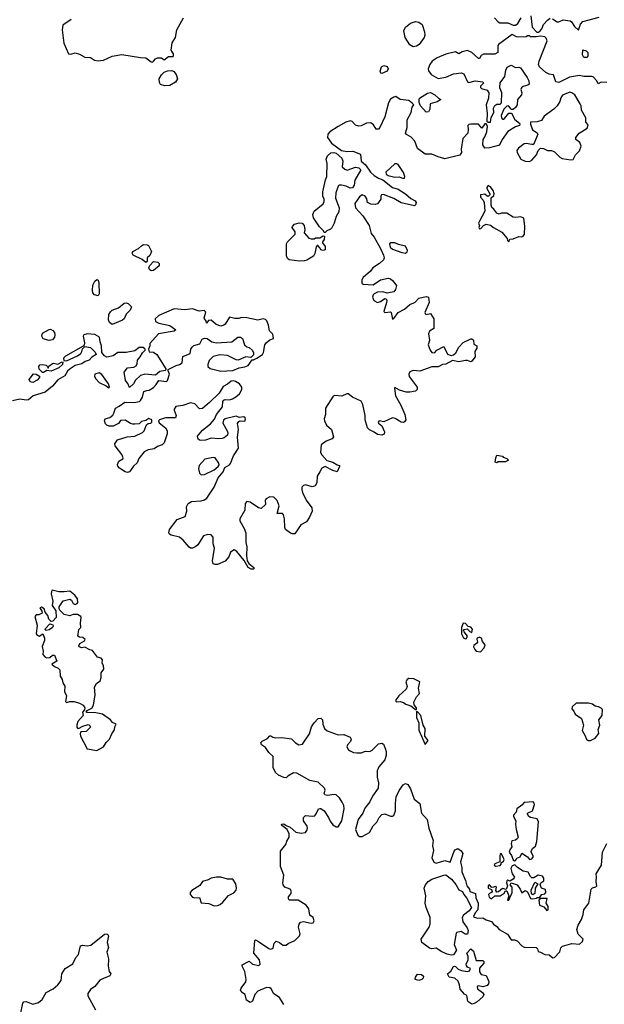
# Model space of a CAD drawing. Extents: x 2106670 to 2323771, y 35271 to 224896.
# Tile 287 of 419: x 2311425 to 2316802, y 108065 to 117128. Entities that reach past the tile are written whole.
import ezdxf

# ---------------------------------------------------------------- set-up
doc = ezdxf.new("R2010")
doc.units = 0

msp = doc.modelspace()

# ---------------------------------------------------------------- linework, layer by layer
at = {"layer": '0CON20XD'}
for points in [[(2311898.8, 117131.2), (2311821.4, 117078.6), (2311814.4, 117035), (2311831.7, 116911.7), (2311875, 116812.5), (2311895, 116810), (2311935, 116823.3), (2311975, 116810), (2312022.7, 116782.7), (2312075, 116778.8), (2312114.2, 116754.2), (2312145, 116748), (2312195.7, 116754.3), (2312275, 116791.2), (2312365, 116807.1), (2312535, 116778.9), (2312585, 116778.2), (2312635, 116741.4), (2312645, 116738.6), (2312654, 116745), (2312672.6, 116767.4), (2312693, 116777), (2312727.9, 116777.9), (2312755, 116760), (2312795, 116790), (2312835, 116790), (2312840, 116795), (2312840, 116815), (2312817, 116847), (2312825.8, 116914.2), (2312858.8, 116965), (2312869.2, 117035), (2312931.9, 117145)], [(2315045, 116879.4), (2315015, 116897.5), (2314969.4, 116965), (2314959.2, 117025), (2314975, 117060.6), (2315021.2, 117095), (2315065, 117112.5), (2315096, 117106), (2315125.5, 117085), (2315147.5, 117015), (2315150.8, 116985), (2315144, 116965), (2315100.6, 116899.4), (2315075, 116883.5), (2315045, 116879.4)], [(2315791.2, 117145), (2315825, 117108.8), (2315840.3, 117100.3), (2315915, 117098.1), (2315965, 117076.7), (2315985, 117078.8), (2316008.3, 117091.7), (2316037.5, 117145)], [(2316126.2, 117165), (2316138.3, 117058.3), (2316183, 117013), (2316197, 117013), (2316213.3, 117026.7), (2316227, 117043), (2316243.3, 117085), (2316280.6, 117125), (2316305, 117140.8)], [(2316326.5, 117136.5), (2316367.8, 117107.8), (2316385, 117108.1), (2316425, 117126.7), (2316487.7, 117117.7), (2316499.3, 117109.3), (2316527.5, 117065), (2316565, 117032.5), (2316582.1, 117087.9), (2316605, 117110), (2316755, 117150)], [(2316825, 116550), (2316775, 116553.8), (2316745, 116537.5), (2316734.2, 116564.2), (2316700.7, 116600.7), (2316685, 116606.7), (2316615, 116603.8), (2316575, 116615.8), (2316481.2, 116598.8), (2316385, 116548.6), (2316356.7, 116555), (2316335, 116620), (2316295, 116627.5), (2316265, 116641.2), (2316206.7, 116695), (2316196.7, 116715), (2316203.3, 116745), (2316277.5, 116935), (2316268.3, 116958.3), (2316255, 116970), (2316215, 116977.5), (2316175, 116970), (2316125, 116970), (2316115, 116980), (2316095, 116980), (2316085, 116970), (2316015, 116967.5), (2315995, 116970), (2315955, 116992.5), (2315830.7, 116899.3), (2315823.8, 116885), (2315822.5, 116825), (2315795, 116810), (2315690.7, 116809.3), (2315670.7, 116799.3), (2315655, 116772), (2315645, 116770.8), (2315585, 116827.1), (2315545, 116844.2), (2315495, 116833.8), (2315465, 116812.5), (2315435, 116831.2), (2315345, 116811.8), (2315265, 116775.6), (2315219.4, 116745), (2315196.7, 116715), (2315181.2, 116675), (2315185, 116657.5), (2315210, 116625), (2315275, 116586), (2315345, 116599.2), (2315415, 116630.5), (2315485, 116640.5), (2315510.5, 116630.5), (2315545, 116556.7), (2315555, 116548.8), (2315614.5, 116565.5), (2315686.1, 116556.1), (2315692.5, 116545), (2315665, 116517.5), (2315663.9, 116503.9), (2315674.1, 116494.1), (2315725, 116480), (2315738.8, 116455), (2315737.5, 116405), (2315714.4, 116345.6), (2315724.6, 116265), (2315721.2, 116195), (2315735, 116186.2), (2315755.5, 116184.5), (2315762.9, 116227.1), (2315785.7, 116274.3), (2315784.4, 116315), (2315795, 116338.8), (2315815, 116349.2), (2315845, 116350), (2315855.7, 116364.3), (2315859.2, 116455), (2315841.7, 116501.7), (2315843.6, 116546.4), (2315888, 116605), (2315896.2, 116665), (2315908.3, 116691.7), (2315945, 116708.8), (2315985, 116688.8), (2316015, 116691.2), (2316032.5, 116685), (2316092.5, 116595), (2316107.5, 116565), (2316110, 116535), (2316100, 116525), (2316055, 116513.3), (2316039.3, 116500.7), (2316033.3, 116485), (2316043.6, 116453.6), (2316041.2, 116435), (2316003.3, 116395), (2316000, 116345), (2315985, 116320), (2315965, 116300), (2315945, 116300), (2315940, 116315), (2315920, 116335), (2315905, 116332.5), (2315878.8, 116305), (2315853.8, 116245), (2315856.7, 116225), (2315865, 116213.3), (2315875, 116212.5), (2315885, 116217.5), (2315925, 116267.5), (2315948.3, 116268.3), (2315979.6, 116209.5), (2316022.5, 116175), (2316026.7, 116165), (2316022.5, 116155), (2315985, 116143.3), (2315915, 116100), (2315863.3, 116026.7), (2315837.5, 115972.5), (2315745, 115948.8)], [(2316645, 116780), (2316615, 116780), (2316610, 116785), (2316602.5, 116805), (2316605, 116850), (2316635, 116842.5), (2316650, 116825), (2316652.5, 116795), (2316645, 116780)], [(2312758.5, 116518.5), (2312721.2, 116531.2), (2312709.4, 116549.4), (2312707.8, 116585), (2312728.7, 116621.3), (2312755, 116643.8), (2312785, 116656.2), (2312825, 116660), (2312841.7, 116651.7), (2312864.1, 116624.1), (2312876.7, 116585), (2312857.7, 116552.3), (2312805, 116521.9), (2312758.5, 116518.5)], [(2314755, 116633.8), (2314746.7, 116636.7), (2314742, 116655), (2314753.8, 116695), (2314775, 116706), (2314805, 116696.2), (2314814, 116675), (2314806.2, 116655), (2314755, 116633.8)], [(2315165, 116277.5), (2315112.5, 116335), (2315100, 116365), (2315099.3, 116390.7), (2315104, 116406), (2315175, 116453.3), (2315205, 116457.5), (2315245, 116437.5), (2315275.9, 116405.9), (2315297.5, 116395), (2315265, 116372.5), (2315200, 116355), (2315196.1, 116303.9), (2315185, 116280), (2315165, 116277.5)], [(2316115, 115824), (2316135, 115836.2), (2316180, 115885), (2316193.3, 115925), (2316215, 115946.2), (2316244, 115944), (2316280, 115925), (2316317, 115923), (2316345, 115913.3), (2316393.6, 115863.6), (2316415, 115851.4), (2316495, 115837.5), (2316515, 115842.5), (2316537, 115883), (2316575, 115922.5), (2316590.8, 115965), (2316577.7, 115997.7), (2316540, 116025), (2316540, 116045), (2316572.5, 116085), (2316645, 116130), (2316655, 116160), (2316633.6, 116183.6), (2316631.2, 116225), (2316593.8, 116295), (2316591.2, 116335), (2316581.2, 116355), (2316530.8, 116435), (2316505, 116456), (2316485, 116460.8), (2316417.3, 116432.7), (2316401.2, 116408.8), (2316393.3, 116375), (2316367.5, 116335), (2316337.5, 116305), (2316250.7, 116239.3), (2316225, 116200), (2316185, 116187.5), (2316122.5, 116185), (2316122.5, 116165), (2316143, 116113), (2316185, 116086.7), (2316190, 116075), (2316158.6, 115991.4), (2316149.2, 115980.8), (2316135, 115978.6), (2316085, 115989.4), (2316064.5, 115985.5), (2316014.2, 115945), (2315998.8, 115925), (2316000, 115905), (2316036.2, 115845), (2316075.8, 115825.8), (2316115, 115824)], [(2315745, 115948.8), (2315705, 115946.2), (2315684.2, 115975), (2315686.9, 116025), (2315705, 116048.8), (2315723.1, 116095), (2315727.1, 116147.1), (2315715, 116170), (2315705, 116170), (2315675, 116130), (2315645, 116165.3), (2315575, 116167.7), (2315556.2, 116163.8), (2315546.9, 116155), (2315551.1, 116115), (2315545.7, 116085), (2315501.1, 116035), (2315485.5, 115935), (2315490, 115905), (2315475, 115880), (2315335, 115848.2), (2315274.3, 115865), (2315215, 115890), (2315155, 115891.8), (2315085, 115941.5), (2315060.3, 116010.3), (2315026.6, 116046.6), (2314982, 116072), (2314974.7, 116084.7), (2314989.2, 116135), (2314990.5, 116205), (2315024.5, 116275), (2315036.4, 116323.6), (2315050, 116345), (2315035, 116360), (2315005, 116383.3), (2314925, 116393.3), (2314885, 116421.2), (2314865, 116416), (2314835, 116396.9), (2314816.7, 116363.3), (2314784.6, 116235.4), (2314737.1, 116135), (2314725, 116122), (2314705, 116121.2), (2314680.3, 116160.3), (2314655, 116177.5), (2314615, 116176.9), (2314565, 116152.5), (2314545, 116149.5), (2314515, 116157.1), (2314482.3, 116192.3), (2314465, 116197.4), (2314425, 116184.3), (2314355, 116145.2), (2314278.7, 116095), (2314259.3, 116075), (2314256, 116045), (2314292.2, 115992.2), (2314384, 115924), (2314433.9, 115916.1), (2314488.3, 115918.3), (2314560, 115890), (2314567.1, 115825), (2314605, 115792.5), (2314652.5, 115725), (2314686.7, 115695), (2314725, 115668.1), (2314764, 115654), (2314853.2, 115583.2), (2314905, 115566.8), (2314973.8, 115525), (2315022.1, 115482.1), (2315062, 115462), (2315072.5, 115445), (2315065, 115422.5), (2315055, 115416), (2314935, 115441.2), (2314865, 115483.8), (2314771.4, 115518.6), (2314754.3, 115515.7), (2314746.7, 115505), (2314748.1, 115475), (2314715, 115432.9), (2314695, 115426.7), (2314655, 115429.2), (2314624.6, 115444.6), (2314618.5, 115478.5), (2314604.1, 115504.1), (2314575, 115516.7), (2314551.7, 115498.3), (2314508, 115435), (2314513.3, 115395), (2314582, 115322), (2314640, 115235), (2314658.8, 115158.8), (2314686, 115125), (2314742.5, 115022.5), (2314771.7, 114961.7), (2314776.5, 114935), (2314771.4, 114918.6), (2314735.6, 114885), (2314674.7, 114845.3), (2314651.5, 114815), (2314583.1, 114755), (2314572.3, 114735), (2314571.4, 114701.4), (2314585, 114694.1), (2314675, 114688.7), (2314745, 114732.3), (2314815, 114750), (2314835, 114744.4), (2314855, 114726.7), (2314890.6, 114680.6), (2314881.1, 114645), (2314866, 114624), (2314805, 114611.2), (2314765, 114622.5), (2314715, 114620), (2314686, 114605), (2314676, 114595), (2314670, 114575), (2314681.2, 114545), (2314715, 114525.8), (2314745, 114533.5), (2314785, 114562), (2314795, 114560), (2314801.4, 114545), (2314799.4, 114525), (2314773.3, 114443.3), (2314785, 114433.3), (2314835, 114440), (2314841.7, 114431.7), (2314855, 114372.5), (2314865, 114376.7), (2314905.5, 114434.5), (2314965, 114464.3), (2315015, 114507.3), (2315049.1, 114520.9), (2315063.1, 114526.9), (2315095, 114566.5), (2315165, 114580), (2315185.8, 114575), (2315190.4, 114525), (2315153, 114433), (2315155, 114422.5), (2315165, 114416), (2315205, 114424), (2315234.6, 114374.7), (2315235, 114285.6), (2315195, 114260.9), (2315184.7, 114235.3), (2315194.7, 114175), (2315181.1, 114135), (2315200, 114085), (2315215, 114064), (2315239.6, 114060.5), (2315263.3, 114085), (2315325, 114120), (2315360.7, 114050.7), (2315395, 114038.6), (2315415, 114042), (2315438.1, 114061.9), (2315464.2, 114115), (2315505, 114156.7), (2315575, 114190), (2315585, 114190), (2315598.3, 114178.3), (2315601.7, 114141.7), (2315630, 114125), (2315630, 114105), (2315612.5, 114075), (2315613.3, 114025), (2315585, 113983.8), (2315575, 113980), (2315545, 113992.5), (2315525, 113992.5), (2315465, 113979.2), (2315405, 113992), (2315345, 113958.1), (2315315, 113953.8), (2315275, 113932), (2315215, 113931.5), (2315105.8, 113894.2), (2315045, 113899.4), (2315013.1, 113886.9), (2315003.5, 113866.5), (2315006.1, 113845), (2315080, 113745), (2315080, 113725), (2315065, 113708.5), (2315015, 113698.5), (2314978.7, 113698.7), (2314917.1, 113717.1), (2314875, 113742.5), (2314872, 113738), (2314881.4, 113665), (2314930.3, 113580.3), (2314967.1, 113495), (2314975.5, 113445), (2314965, 113426.2), (2314955, 113421.2), (2314935, 113424.2), (2314877.7, 113457.7), (2314855, 113462), (2314775, 113427.1), (2314730, 113435), (2314721.4, 113425), (2314724.5, 113415), (2314755, 113388.6), (2314781.1, 113335), (2314776.8, 113313.2), (2314755, 113302.9), (2314715, 113308.8), (2314685, 113332.7), (2314641.7, 113351.7), (2314622.8, 113372.8), (2314603.5, 113446.5), (2314601.8, 113485), (2314579.7, 113585), (2314565, 113618.1), (2314486.2, 113655), (2314445, 113685.8), (2314434.2, 113685.8), (2314387.8, 113662.2), (2314325, 113669.2), (2314307.3, 113662.7), (2314236.3, 113553.7), (2314237.1, 113495), (2314227, 113455), (2314229.2, 113435), (2314246.9, 113396.9), (2314293.9, 113355), (2314310.9, 113289.1), (2314300, 113270), (2314245, 113249.4), (2314196.5, 113213.5), (2314193.1, 113145), (2314203.1, 113123.1), (2314251.2, 113071.2), (2314305, 113055.6), (2314345, 113031.1), (2314365.5, 113025.5), (2314366.9, 113015), (2314345, 112966.7), (2314305, 112977.5), (2314235, 113016.7), (2314205, 113000), (2314184.2, 112965.8), (2314162.6, 112927.4), (2314157.7, 112865), (2314142.9, 112837.1), (2314115, 112829.1), (2314055, 112846.9), (2314035, 112841.4), (2314020.6, 112825), (2314018.8, 112805), (2314027.3, 112775), (2314061.2, 112705), (2314111.1, 112635), (2314115.6, 112605), (2314091.4, 112548.6), (2314062.5, 112507.5), (2314012, 112478), (2313955, 112397.1), (2313935, 112394.3), (2313915, 112401.4), (2313869.4, 112435), (2313862.7, 112455), (2313860.5, 112535), (2313851.1, 112571.1), (2313842.7, 112582.7), (2313794, 112584), (2313812.7, 112655), (2313793.5, 112703.5), (2313762.7, 112732.7), (2313725, 112735.4), (2313691.8, 112718.2), (2313681.9, 112705), (2313684.5, 112665), (2313645, 112628.5), (2313620.6, 112635), (2313545, 112686.7), (2313515, 112691.9), (2313498.1, 112675), (2313494.6, 112615), (2313450, 112535), (2313448.9, 112515), (2313490.4, 112445), (2313505.5, 112404.5), (2313505.7, 112315.7), (2313514.5, 112275), (2313512.5, 112195), (2313517.7, 112147.7), (2313532.7, 112122.7), (2313577.5, 112085), (2313580, 112075), (2313575, 112070), (2313555, 112070), (2313526.7, 112085), (2313490.8, 112150.8), (2313422.1, 112232.1), (2313397.5, 112247.5), (2313363.8, 112226.2), (2313349.1, 112185), (2313315, 112144.7), (2313245, 112112.2), (2313222.4, 112112.4), (2313205, 112120.8), (2313196.8, 112146.8), (2313215.4, 112265), (2313205.9, 112304.1), (2313204.5, 112364.5), (2313185, 112385.7), (2313155, 112390), (2313115, 112378.6), (2313062.9, 112295), (2313045, 112278.6), (2313014.2, 112264.2), (2312995, 112264.2), (2312982.1, 112272.1), (2312928.9, 112338.9), (2312895.5, 112365.5), (2312817.5, 112385), (2312804.2, 112394.2), (2312796.4, 112406.4), (2312802.5, 112435), (2312873, 112527), (2312946.7, 112555), (2312960.8, 112605), (2312959.2, 112645), (2312975, 112675.8), (2313005, 112692.9), (2313095, 112698.1), (2313125, 112708.1), (2313146, 112724), (2313214.2, 112825), (2313249.6, 112910.5), (2313297.5, 112965), (2313312.5, 113005), (2313355, 113030), (2313365, 113042.5), (2313391.2, 113115), (2313436.7, 113185), (2313428.8, 113285), (2313437.5, 113355), (2313428.8, 113411.2), (2313440.4, 113429.5), (2313453, 113437), (2313495, 113432.5), (2313502.5, 113455), (2313500, 113465), (2313485, 113472.5), (2313445, 113467.5), (2313415, 113477.5), (2313313.3, 113455), (2313299.3, 113440.7), (2313293.8, 113415), (2313333.3, 113345), (2313340, 113325), (2313336.7, 113305), (2313305, 113278.8), (2313287.6, 113272.4), (2313255, 113268.9), (2313185, 113276.2), (2313135, 113259.2), (2313085, 113253.8), (2313065, 113267.5), (2313060.8, 113295), (2313105, 113350), (2313181.1, 113408.9), (2313217.8, 113452.2), (2313234.5, 113495), (2313291.4, 113565), (2313294.3, 113615), (2313301.2, 113625), (2313315, 113631.4), (2313355, 113630), (2313381.5, 113638.5), (2313414, 113656), (2313445.4, 113684.6), (2313467.5, 113725), (2313467.1, 113745), (2313445.9, 113775.9), (2313408.9, 113798.9), (2313395, 113804.3), (2313369.7, 113800.3), (2313337.2, 113772.8), (2313297.6, 113752.4), (2313258.7, 113691.3), (2313171.1, 113605), (2313105, 113550.6), (2313077.5, 113547.5), (2313035, 113593.1), (2312995, 113601.5), (2312925, 113576.9), (2312862.4, 113567.6), (2312845.7, 113544.3), (2312844.3, 113534.3), (2312862.5, 113485), (2312856.5, 113463.5), (2312765, 113462.5), (2312710, 113445), (2312700, 113435), (2312707, 113417), (2312765, 113370), (2312780, 113345), (2312781.4, 113315), (2312755, 113233.8), (2312736.2, 113215), (2312690.9, 113199.1), (2312663, 113177), (2312605, 113168.8), (2312569.4, 113150.6), (2312520.3, 113089.7), (2312505, 113050), (2312470.4, 113019.5), (2312435, 112967.5), (2312425, 112962.5), (2312415, 112960), (2312395, 112967.5), (2312341.2, 113001.2), (2312328.3, 113018.3), (2312324.2, 113035), (2312338, 113065), (2312373.3, 113086.7), (2312376.7, 113095), (2312365, 113126.7), (2312303.3, 113205), (2312300, 113225), (2312325, 113260), (2312411.7, 113288.3), (2312485, 113293.8), (2312555, 113327.5), (2312570, 113345), (2312591.7, 113398.3), (2312605, 113410), (2312630, 113415), (2312640, 113425), (2312640, 113445), (2312613.6, 113456.4), (2312585, 113440), (2312545, 113430), (2312522.5, 113407.5), (2312484, 113406), (2312465, 113403.8), (2312445, 113410), (2312395, 113443.3), (2312352.2, 113437.8), (2312335, 113410), (2312285, 113387.5), (2312246.4, 113386.4), (2312225, 113396.7), (2312215, 113407.5), (2312206, 113435), (2312210, 113455), (2312255, 113468), (2312281.2, 113488.8), (2312292, 113505), (2312305, 113553.3), (2312340.4, 113569.5), (2312393, 113607), (2312475, 113606), (2312525.9, 113614.1), (2312537.3, 113622.7), (2312553.8, 113655), (2312567.5, 113705), (2312593.9, 113716.1), (2312615, 113717.5), (2312655, 113743.3), (2312680.4, 113769.5), (2312703.8, 113806.2), (2312775, 113797.5), (2312783.6, 113806.4), (2312803.3, 113865), (2312790, 113895), (2312791.7, 113908.3), (2312865, 113946.7), (2312895.9, 113954.1), (2312919.3, 113970.7), (2312925, 114027.5), (2312992.5, 114055), (2312998.8, 114095), (2313010, 114115), (2313025, 114130), (2313082.5, 114145), (2313101.7, 114188.3), (2313124.1, 114195.9), (2313150, 114195), (2313192.3, 114162.3), (2313235, 114154), (2313375, 114163.3), (2313430, 114205)], [(2314235, 115170), (2314225, 115170), (2314220, 115185), (2314182.9, 115222.9), (2314126.7, 115305), (2314121.2, 115335), (2314134.3, 115365.7), (2314215.4, 115434.6), (2314225.6, 115454.4), (2314225.6, 115475), (2314214.4, 115505), (2314214.5, 115545), (2314238, 115655), (2314249.8, 115685), (2314253.2, 115803.2), (2314245.4, 115845), (2314254.8, 115875.2), (2314287.3, 115902.7), (2314315, 115906.1), (2314335, 115900.9), (2314389.4, 115855), (2314396.7, 115825), (2314391.2, 115775), (2314415, 115753.3), (2314436.4, 115743.6), (2314515, 115771.2), (2314545, 115763.3), (2314562.5, 115745), (2314508.3, 115651.7), (2314502.5, 115605), (2314485, 115580), (2314465, 115577.5), (2314426.4, 115596.4), (2314383.6, 115603.6), (2314365, 115603.8), (2314354.4, 115595.6), (2314333.3, 115535), (2314328.9, 115485), (2314363.8, 115395), (2314359.2, 115360.8), (2314335, 115317.5), (2314317.1, 115255), (2314295, 115213.3), (2314285, 115200), (2314250, 115185), (2314235, 115170)], [(2314945, 115668.1), (2314965, 115670), (2314969.1, 115685), (2314955, 115722), (2314905.7, 115795), (2314895, 115802), (2314875, 115800), (2314791.4, 115725), (2314795.7, 115705), (2314815, 115692.7), (2314875, 115679.4), (2314915, 115680.6), (2314945, 115668.1)], [(2315925, 115082.5), (2315933, 115107), (2315965, 115111.2), (2316015, 115132.5), (2316045, 115130), (2316057.5, 115135), (2316067.5, 115155), (2316070, 115225), (2316061.7, 115301.7), (2316035, 115313.8), (2315985, 115306.2), (2315965, 115311.2), (2315905, 115347.5), (2315857, 115347), (2315835, 115337.5), (2315815, 115347.5), (2315787.5, 115385), (2315769.3, 115399.3), (2315761.7, 115421.7), (2315763, 115487), (2315785, 115510), (2315790, 115525), (2315781.2, 115555), (2315755, 115590), (2315735, 115602.5), (2315722.5, 115585), (2315723.3, 115575), (2315750, 115525), (2315750, 115515), (2315735, 115500), (2315725, 115502.5), (2315705, 115522.5), (2315662.5, 115515), (2315663.8, 115495), (2315687.5, 115467.5), (2315698, 115445), (2315704, 115365), (2315653.1, 115275), (2315646.7, 115255), (2315653.3, 115235), (2315648, 115215), (2315655, 115204.2), (2315666.2, 115205), (2315692.5, 115235), (2315715, 115247.5), (2315756.2, 115236.2), (2315782.5, 115215), (2315861.2, 115171.2), (2315910, 115115), (2315912.5, 115095), (2315925, 115082.5)], [(2313995, 114905.7), (2313905, 114916.7), (2313889.6, 114929.5), (2313878, 114955), (2313877.5, 115065), (2313887.5, 115085), (2313960, 115155), (2313957.5, 115175), (2313932.5, 115215), (2313933.3, 115225), (2313952.5, 115245), (2313995, 115258.8), (2314022.5, 115255), (2314040, 115235), (2314047.5, 115195), (2314042.5, 115165), (2314085, 115117.5), (2314105, 115110), (2314135, 115110), (2314145, 115120), (2314185, 115120), (2314215, 115140), (2314230, 115135), (2314226.2, 115103.8), (2314210, 115085), (2314210, 115075), (2314235, 115040), (2314235, 115010), (2314215, 115002.5), (2314195, 115010), (2314190, 115025), (2314168.3, 115048.3), (2314161.7, 115048.3), (2314153, 115037), (2314140, 114975), (2314128.8, 114951.2), (2314065, 114914), (2314045, 114907.5), (2313995, 114905.7)], [(2312585, 114892.5), (2312552.3, 114922.3), (2312469.3, 114959.3), (2312458.3, 114978.3), (2312465, 114995.8), (2312518.7, 115021.3), (2312545, 115048), (2312565, 115059.2), (2312596.4, 115056.4), (2312609.3, 115049.3), (2312636.4, 114993.6), (2312623, 114957), (2312597.5, 114935), (2312597, 114903), (2312585, 114892.5)], [(2314975, 114979.5), (2314988, 114992), (2314991.5, 115005), (2314974.1, 115044.1), (2314907.8, 115057.8), (2314875, 115073.1), (2314840, 115075), (2314826.2, 115065), (2314834, 115035), (2314855, 115017.5), (2314938.8, 114985), (2314975, 114979.5)], [(2312635, 114816.7), (2312619.3, 114829.3), (2312613.3, 114846.7), (2312622.5, 114865), (2312655, 114902.5), (2312695.9, 114895.9), (2312706.7, 114885), (2312708.3, 114861.7), (2312655, 114820), (2312635, 114816.7)], [(2312145, 114587.5), (2312113.8, 114595), (2312098.8, 114615), (2312094.5, 114635), (2312096, 114685), (2312115, 114722.5), (2312135, 114737.5), (2312145, 114730), (2312151.7, 114701.7), (2312156.2, 114605), (2312145, 114587.5)], [(2313430, 114205), (2313455, 114207.5), (2313473.3, 114195), (2313493.3, 114135), (2313515, 114116.2), (2313535, 114111.2), (2313563.3, 114085), (2313576.7, 114065), (2313576.1, 114043.9), (2313551.7, 114018.3), (2313505, 114023.8), (2313435, 113993.8), (2313415, 113996.2), (2313335.9, 114035.9), (2313265, 114042.5), (2313202.9, 114027.1), (2313167.8, 113992.2), (2313154.3, 113955), (2313156, 113935), (2313177.8, 113917.8), (2313275, 113892.5), (2313385, 113898), (2313445, 113924), (2313497, 113933), (2313526.7, 113945), (2313561.7, 113998.3), (2313575, 113997.5), (2313605, 114011.2), (2313656.7, 114045), (2313668.8, 114065), (2313681.2, 114135), (2313693.3, 114155), (2313725, 114182.5), (2313760, 114195), (2313753.3, 114235), (2313724.1, 114264.1), (2313714, 114315), (2313697, 114357), (2313685, 114370), (2313665, 114376), (2313615, 114361.4), (2313515, 114383.1), (2313465, 114386.7), (2313441.7, 114378.3), (2313405, 114377.5), (2313355, 114390), (2313315, 114326.7), (2313303.9, 114316.1), (2313275, 114308), (2313231.3, 114321.3), (2313185, 114361.2), (2313161.7, 114358.3), (2313142.5, 114335), (2313140, 114355), (2313123.9, 114373.9), (2313122.5, 114385), (2313137.5, 114435), (2313121.7, 114451.7), (2313075, 114446.7), (2313015, 114466.2), (2312945, 114458), (2312845, 114466), (2312705, 114406.2), (2312670, 114375), (2312675, 114350), (2312705, 114333.8), (2312805, 114313.3), (2312860, 114275), (2312845, 114262.5), (2312702.7, 114237.3), (2312623, 114147), (2312622.5, 114125), (2312610, 114095), (2312615, 114072.5), (2312657, 114067), (2312685, 114047.5), (2312770, 113915), (2312770, 113905), (2312761.7, 113898.3), (2312715, 113888.8), (2312675, 113856.7), (2312575, 113866), (2312535, 113853.3), (2312491.2, 113808.8), (2312472.5, 113775), (2312435, 113742.5), (2312420.7, 113780.7), (2312398.3, 113808.3), (2312384.3, 113885), (2312415, 113923.3), (2312475, 113930), (2312497.3, 113942.7), (2312505.9, 113964.1), (2312507.5, 113995), (2312533.8, 114025), (2312555, 114062.5), (2312580, 114085), (2312580, 114095), (2312559.6, 114109.5), (2312525, 114112), (2312485, 114079.2), (2312404, 114066), (2312326.4, 114063.6), (2312285, 114034.4), (2312225, 114023.3), (2312204.3, 114034.3), (2312180, 114065), (2312176.1, 114126.1), (2312163.6, 114163.6), (2312160, 114205), (2312115, 114231.2), (2312045, 114235.8), (2312013.9, 114226.1), (2312007.5, 114215), (2312020, 114155), (2312017.5, 114132.5), (2312008.3, 114121.7), (2311845, 114032.5), (2311828.3, 114011.7), (2311831.7, 113991.7), (2311855, 113986.7), (2311957, 114033), (2311985.7, 114054.3), (2311996, 114074), (2312001.7, 114098.3), (2312025, 114120), (2312075, 114110), (2312119.3, 114069.3), (2312127.5, 114045), (2312089.5, 114020.5), (2312065, 113995.8), (2312027.6, 113982.4), (2311995, 113960.6), (2311935, 113944.3), (2311888, 113915), (2311865, 113894), (2311838.9, 113851.1), (2311775, 113814.4), (2311725, 113755.6), (2311659.7, 113700.3), (2311547.5, 113665), (2311505, 113628.8), (2311485, 113626), (2311425, 113635.7), (2311359.7, 113620.3)], [(2312275, 114324), (2312250.4, 114340.5), (2312240, 114365), (2312244, 114415), (2312259.7, 114440.3), (2312275.7, 114454.3), (2312333.3, 114475), (2312385, 114518.8), (2312405, 114523.3), (2312422.5, 114515), (2312452.5, 114485), (2312450, 114475), (2312440, 114455), (2312403.4, 114416.6), (2312385, 114374), (2312368.9, 114361.1), (2312275, 114324)], [(2311695, 114176.7), (2311640.9, 114190.9), (2311628, 114215), (2311635, 114243.3), (2311695, 114277.5), (2311708.6, 114278.6), (2311728.8, 114268.8), (2311745, 114247.5), (2311747, 114227), (2311744.2, 114205), (2311725, 114180), (2311695, 114176.7)], [(2311645, 113880), (2311635, 113880), (2311605, 113910), (2311600, 113935), (2311609.3, 113950.7), (2311635, 113953.3), (2311667, 113947), (2311678.3, 113938.3), (2311685, 113920), (2311691.7, 113938.3), (2311725, 113963.3), (2311735, 113966.2), (2311775, 113956), (2311815, 113977.5), (2311820, 113975), (2311817.5, 113955), (2311785, 113923.8), (2311715, 113893.8), (2311675, 113900), (2311645, 113880)], [(2311545, 113790), (2311520, 113795), (2311512.5, 113815), (2311551.2, 113868.8), (2311576, 113866), (2311606.7, 113846.7), (2311607.5, 113835), (2311585, 113810), (2311545, 113790)], [(2312245, 113740), (2312250, 113745), (2312240, 113775), (2312181.2, 113861.2), (2312155, 113878), (2312116.7, 113865), (2312112.7, 113847.3), (2312122.5, 113825), (2312155, 113787.5), (2312218.8, 113758.8), (2312245, 113740)], [(2315815, 113050), (2315800, 113055), (2315803.3, 113095), (2315815, 113120), (2315865, 113110), (2315871.7, 113101.7), (2315905, 113090), (2315920, 113075), (2315895, 113060), (2315825, 113060), (2315815, 113050)], [(2313095, 112940), (2313125, 112942.9), (2313215, 112984), (2313251.2, 113015), (2313259.2, 113030.8), (2313257.5, 113045), (2313223.3, 113095), (2313205, 113098.9), (2313126.6, 113083.4), (2313075, 113026), (2313069.4, 112995), (2313078, 112955), (2313095, 112940)], [(2312135, 110402), (2312196.7, 110435), (2312220, 110475), (2312251.2, 110505), (2312271.2, 110555), (2312296.8, 110593.2), (2312300.8, 110619.2), (2312313.3, 110645), (2312279.4, 110659.4), (2312259.2, 110685), (2312185, 110737.5), (2312125, 110748.8), (2312045, 110750), (2312037.5, 110755), (2312045, 110770), (2312089.3, 110790.7), (2312105, 110820), (2312117.5, 110915), (2312113.3, 110985), (2312130.7, 111019.3), (2312165, 111042.5), (2312174, 111075), (2312173, 111117), (2312199.3, 111150.7), (2312196.7, 111185), (2312182.5, 111205), (2312186.7, 111235), (2312175, 111250), (2312140.7, 111260.7), (2312095, 111322.5), (2312068.3, 111328.3), (2312025, 111352.5), (2311995, 111347.5), (2311972.5, 111355), (2311970, 111365), (2311977.5, 111385), (2312019.7, 111410.3), (2312025.8, 111424.2), (2312005, 111443.1), (2311975.8, 111445.8), (2311960, 111455), (2311967.5, 111515), (2311986.2, 111535), (2311982.5, 111575), (2311990, 111625), (2311985.9, 111635.9), (2311955, 111652.5), (2311915, 111652.5), (2311885, 111642.5), (2311833, 111653), (2311792.3, 111692.3), (2311786.2, 111705), (2311788.8, 111725), (2311825, 111780), (2311885, 111793.3), (2311900, 111785), (2311916.7, 111755), (2311935, 111746.2), (2311953.8, 111755), (2311959.2, 111765), (2311955, 111797.5), (2311931.2, 111831.2), (2311885, 111869.5), (2311835, 111861.4), (2311785, 111862.5), (2311724.1, 111875.9), (2311716.2, 111865), (2311714.4, 111845), (2311730, 111775), (2311723.3, 111735), (2311756.4, 111686.4), (2311760, 111625), (2311728.3, 111591.7), (2311715, 111590), (2311691.7, 111611.7), (2311682.5, 111645), (2311660, 111675), (2311648.8, 111705), (2311625, 111720), (2311610, 111715), (2311627.5, 111685), (2311630, 111665), (2311599.3, 111650.7), (2311575, 111650), (2311563.3, 111635), (2311583.9, 111553.9), (2311576.5, 111475), (2311585, 111461.9), (2311605, 111454.3), (2311636.2, 111476.2), (2311652, 111435), (2311652, 111415), (2311632.7, 111357.3), (2311640.8, 111315), (2311638.6, 111285), (2311660.4, 111260.5), (2311675.7, 111254.3), (2311701.4, 111258.6), (2311725, 111280), (2311745, 111280), (2311767.5, 111225), (2311720, 111195), (2311743.8, 111175), (2311777.9, 111157.9), (2311793.9, 111143.9), (2311798, 111085), (2311816.4, 111056.4), (2311822.9, 111025), (2311840, 110995), (2311835.5, 110945), (2311854, 110904), (2311845, 110853.3), (2311856.1, 110843.9), (2311885, 110852.5), (2311925, 110851.2), (2311975, 110836), (2312007.9, 110817.9), (2312023.8, 110795), (2312020, 110775), (2312003.5, 110755), (2312008.8, 110725), (2311960.7, 110669.3), (2311948.9, 110635), (2311950, 110615), (2311955, 110606), (2311965, 110603.3), (2312005, 110625.4), (2312055, 110639.4), (2312066.2, 110635), (2312076.7, 110615), (2312035, 110576.7), (2311986.2, 110573.8), (2311980, 110555), (2311983.1, 110535), (2312045.7, 110415.7), (2312135, 110402)], [(2311666.7, 111506.7), (2311657.5, 111515), (2311662.5, 111525), (2311703, 111567), (2311728.3, 111558.3), (2311732.5, 111545), (2311726.7, 111535), (2311695, 111512.5), (2311666.7, 111506.7)], [(2315525, 111430), (2315535, 111433.1), (2315545.4, 111455.4), (2315512.5, 111495), (2315507.5, 111505), (2315512.5, 111515), (2315541.7, 111521.7), (2315565, 111496.2), (2315585, 111487.5), (2315589.2, 111519.2), (2315575, 111537.5), (2315551.7, 111541.7), (2315525, 111570), (2315505, 111572.5), (2315490, 111535), (2315490, 111475), (2315507.6, 111437.6), (2315525, 111430)], [(2315665, 111310.6), (2315697.1, 111345), (2315705.7, 111375), (2315681.2, 111405), (2315674.2, 111435), (2315655, 111444.4), (2315633.8, 111435), (2315630, 111425), (2315635, 111400), (2315626.7, 111385), (2315602.7, 111367.3), (2315600.6, 111355), (2315610.6, 111330.6), (2315625, 111316.2), (2315665, 111310.6)], [(2315065, 110778.8), (2315075, 110780), (2315073.8, 110795), (2315052.6, 110822.6), (2315048.9, 110845), (2315073.5, 110896.5), (2315101.1, 110925), (2315093.3, 110975), (2315106, 111035), (2315050.8, 111060.8), (2315005, 111065.5), (2314988.6, 111055), (2314976.9, 111035), (2314988.3, 110991.7), (2314980, 110965), (2314912, 110905), (2314885, 110866.7), (2314884, 110855), (2314895, 110848.8), (2314925, 110852.9), (2314954.6, 110844.6), (2314978.3, 110828.3), (2315023.8, 110813.8), (2315065, 110778.8)], [(2316675, 110493.3), (2316720, 110515), (2316751.7, 110558.3), (2316747.5, 110595), (2316762.5, 110635), (2316752.5, 110685), (2316782.5, 110725), (2316785, 110780), (2316775, 110792.5), (2316750, 110805), (2316718.3, 110808.3), (2316695, 110827.5), (2316658.1, 110838.1), (2316545, 110837.6), (2316505.4, 110805), (2316502.7, 110785), (2316523.3, 110765), (2316534.6, 110734.5), (2316592.5, 110695), (2316610, 110635), (2316597.5, 110585), (2316623.6, 110543.6), (2316637.5, 110505), (2316655, 110493.3), (2316675, 110493.3)], [(2315155, 110456.7), (2315182.9, 110495), (2315152.5, 110532.5), (2315155.3, 110605), (2315136, 110635), (2315114.4, 110725), (2315085, 110758), (2315075, 110760), (2315076.4, 110705), (2315095.7, 110655), (2315097.4, 110587.4), (2315155, 110456.7)], [(2313875, 108610), (2313893.9, 108626.1), (2313957.1, 108652.9), (2314000, 108695), (2314006, 108715), (2313988, 108775), (2313995, 108802.5), (2314008.8, 108821.2), (2314035, 108828), (2314105, 108811.4), (2314125, 108816.2), (2314134.2, 108835), (2314124.3, 108864.3), (2314094.3, 108885), (2314084.4, 108945), (2314059.2, 108979.2), (2313985, 109022.5), (2313903.3, 109025), (2313896.4, 109036.4), (2313898.8, 109055), (2313918.3, 109081.7), (2313924, 109105), (2313911.2, 109125), (2313865, 109144.2), (2313849.2, 109165), (2313846, 109185), (2313853.9, 109253.9), (2313824.1, 109334.1), (2313823.3, 109475), (2313873.3, 109535), (2313882.3, 109567.7), (2313903.3, 109605), (2313903.6, 109633.6), (2313883.8, 109673.8), (2313835, 109712.5), (2313832.5, 109725), (2313855, 109726.2), (2313875, 109710), (2313912.5, 109695), (2313965, 109650), (2314015, 109640), (2314052.5, 109647.5), (2314066.2, 109663.8), (2314073.6, 109686.4), (2314068.8, 109705), (2314034.2, 109755), (2314034.2, 109785), (2314055, 109802), (2314115, 109795.8), (2314138.6, 109801.4), (2314152.7, 109817.3), (2314173.8, 109865), (2314185, 109868.8), (2314195, 109868), (2314226.4, 109846.4), (2314265, 109786.2), (2314280.3, 109750.3), (2314305, 109718.8), (2314335, 109700), (2314355, 109700), (2314387.5, 109755), (2314410, 109865), (2314407.5, 109895), (2314392, 109925), (2314366.8, 109966.8), (2314335, 109993.8), (2314316.4, 109996.4), (2314255, 109988), (2314232.5, 109995), (2314226.7, 110005), (2314233.3, 110035), (2314230, 110055), (2314170.7, 110110.7), (2314094.5, 110124.5), (2313975, 110194), (2313942.5, 110195), (2313890, 110165), (2313875, 110150), (2313855, 110152.5), (2313805, 110173.8), (2313779.1, 110199.1), (2313755.7, 110245), (2313756.7, 110345), (2313715, 110382), (2313685, 110427.8), (2313649.2, 110455), (2313642, 110475), (2313655, 110487.5), (2313705, 110510.8), (2313725, 110536.4), (2313735, 110537.3), (2313753.4, 110523.4), (2313775, 110518.2), (2313835, 110521.4), (2313925, 110508.8), (2313963.2, 110473.2), (2313993.3, 110455), (2314025, 110459.2), (2314091.2, 110555), (2314110.4, 110619.5), (2314135, 110657.5), (2314170, 110695), (2314195, 110700), (2314210, 110685), (2314212.5, 110645), (2314230, 110605), (2314251.7, 110581.7), (2314355, 110546), (2314405, 110548.6), (2314464.2, 110524.2), (2314472.5, 110505), (2314468.1, 110485), (2314440.8, 110455), (2314432.5, 110435), (2314449.2, 110409.2), (2314465, 110397.1), (2314495, 110383.5), (2314525, 110380.8), (2314565, 110380.9), (2314606.2, 110396.2), (2314645, 110393.1), (2314667, 110403.1), (2314725, 110461.5), (2314755, 110470.5), (2314770.4, 110460.4), (2314788.5, 110415), (2314796.2, 110385), (2314795, 110357.5), (2314782.7, 110315), (2314729.7, 110250.3), (2314713.9, 110215), (2314712.4, 110155), (2314726.8, 110105), (2314722.2, 110055), (2314670, 109980), (2314645, 109930.6), (2314598.8, 109871.2), (2314580.6, 109825), (2314537.5, 109765), (2314514.5, 109675), (2314535, 109621.4), (2314549.1, 109609.1), (2314575, 109609.5), (2314641.8, 109648.2), (2314675, 109708.8), (2314709.3, 109740.7), (2314730, 109785), (2314755, 109812.8), (2314785, 109819.2), (2314835, 109797.1), (2314854, 109796), (2314865, 109801.9), (2314882.8, 109845), (2314881.1, 109915), (2314888.8, 109975), (2314915, 110034.4), (2314953.3, 110085), (2314975, 110097.3), (2314995, 110089.1), (2315019.6, 110049.6), (2315054.5, 109955), (2315105, 109914.2), (2315120.4, 109825), (2315172, 109765), (2315187.4, 109687.4), (2315227.2, 109572.8), (2315222.4, 109525), (2315230.4, 109479.6), (2315214.7, 109415), (2315233.9, 109373.9), (2315255, 109364.1), (2315335, 109388.6), (2315385, 109373.2), (2315421.8, 109475), (2315431.8, 109488.2), (2315455, 109498.9), (2315486.6, 109476.6), (2315500, 109455), (2315480.7, 109375), (2315492.1, 109325), (2315492.5, 109285), (2315526.2, 109206.2), (2315537.1, 109155), (2315562.9, 109125), (2315565.8, 109105), (2315618.1, 109085), (2315621.2, 109045), (2315643.3, 108996.7), (2315640, 108935), (2315614, 108906), (2315600, 108875), (2315607, 108867), (2315635, 108858.3), (2315685, 108862.8), (2315715, 108842.5), (2315765, 108826.9), (2315784.1, 108804.1), (2315815, 108782.8), (2315835, 108754.2), (2315910.8, 108710.8), (2315945, 108657.8), (2315977.9, 108657.9), (2316000.2, 108650.2), (2316042.5, 108602.5), (2316065, 108590.6), (2316175, 108587.3), (2316188.6, 108575), (2316195, 108550), (2316215, 108546.2), (2316254.3, 108524.3), (2316295, 108520.5), (2316327.8, 108492.2), (2316345, 108495.4), (2316392.8, 108547.2), (2316404, 108586), (2316418.2, 108601.8), (2316505, 108624.5), (2316575, 108620.4), (2316603.4, 108645), (2316608.9, 108665), (2316561.4, 108711.4), (2316548.9, 108755), (2316560.9, 108795), (2316591.3, 108845), (2316607.6, 108892.4), (2316612.9, 108935), (2316661, 108995), (2316681.1, 109125), (2316695, 109137.5), (2316725, 109146.3), (2316734.2, 109155), (2316726.8, 109195), (2316731.1, 109235), (2316727.1, 109265), (2316777.8, 109345), (2316786.6, 109465), (2316827.1, 109545)], [(2315975, 109387.5), (2315985, 109390), (2315999.3, 109410.7), (2316028, 109422), (2316045, 109456.7), (2316095, 109422.5), (2316115, 109397.5), (2316136.1, 109403.9), (2316150, 109425), (2316130, 109465), (2316131.2, 109475), (2316145, 109502.5), (2316168.8, 109521.2), (2316183.3, 109565), (2316195.9, 109745.9), (2316183.6, 109773.6), (2316125, 109785.8), (2316108.8, 109795), (2316096.7, 109815), (2316097.5, 109825), (2316143.1, 109846.9), (2316160, 109905), (2316157.9, 109917.9), (2316147.9, 109927.9), (2316065, 109922.9), (2316045, 109898.1), (2315998.6, 109865), (2315991.9, 109835), (2315966.7, 109805), (2315966.7, 109795), (2315989.2, 109755), (2315986.5, 109725), (2315993, 109673), (2316010, 109605), (2316005, 109592), (2315985, 109576.2), (2315951.2, 109568.8), (2315946, 109545), (2315951.2, 109515), (2315932.1, 109487.9), (2315927.5, 109465), (2315949.2, 109435), (2315964.2, 109394.2), (2315975, 109387.5)], [(2315805, 109335.8), (2315845, 109343.8), (2315853.3, 109355), (2315852.5, 109367.5), (2315875, 109382.5), (2315880, 109395), (2315876.2, 109415), (2315855, 109452.5), (2315845, 109447.5), (2315840, 109435), (2315842.5, 109377.5), (2315795, 109357.5), (2315788, 109345), (2315805, 109335.8)], [(2315925, 109023.8), (2315956, 109095), (2315956.2, 109145), (2315937.5, 109165), (2315945, 109182.5), (2316000, 109165), (2316030, 109125), (2316045, 109090), (2316075, 109112.5), (2316095, 109100), (2316125, 109040), (2316145, 109037.5), (2316177.5, 109042.5), (2316185, 109050), (2316205, 109050), (2316227.5, 109075), (2316256.2, 109083.8), (2316263.3, 109095), (2316262.5, 109122.5), (2316225, 109133.8), (2316213.3, 109165), (2316217.5, 109185), (2316247, 109203), (2316247.5, 109225), (2316233.9, 109243.9), (2316195, 109253.8), (2316155, 109230), (2316135, 109230), (2316122.5, 109242.5), (2316103, 109283), (2316055, 109290.8), (2316004.4, 109324.4), (2315979.3, 109349.3), (2315955, 109338.8), (2315944, 109315), (2315956, 109265), (2315976.7, 109235), (2315965, 109218.8), (2315935, 109197.5), (2315915, 109207.5), (2315905, 109202.5), (2315902, 109185), (2315913.3, 109155), (2315898.3, 109121.7), (2315865, 109131.2), (2315828.8, 109101.2), (2315815, 109098.8), (2315804.2, 109114.2), (2315810, 109145), (2315805, 109150), (2315771.7, 109141.7), (2315765, 109142.5), (2315747.5, 109165), (2315733.3, 109156.7), (2315734.4, 109134.4), (2315765, 109122.5), (2315771.2, 109105), (2315765.8, 109094.2), (2315745, 109086.2), (2315736, 109075), (2315742, 109052), (2315765, 109036), (2315795, 109064.2), (2315845.9, 109064.1), (2315881.2, 109088.8), (2315895, 109110), (2315905, 109110), (2315923.3, 109065), (2315912.5, 109025), (2315925, 109023.8)], [(2313215, 108971.2), (2313245, 108974.2), (2313270, 108985), (2313293.8, 109005), (2313345, 109067.5), (2313395, 109091.2), (2313416, 109115), (2313420, 109135), (2313412.5, 109175), (2313385, 109216.2), (2313335, 109215.8), (2313275, 109234.3), (2313235, 109235.6), (2313185.8, 109225.8), (2313159.1, 109210.9), (2313106.7, 109195), (2313081.7, 109158.3), (2313007.8, 109112.2), (2312992.5, 109095), (2312994.3, 109075), (2313015, 109051.1), (2313035, 109045.5), (2313079.3, 109049.3), (2313095, 109000), (2313165, 108993.8), (2313215, 108971.2)], [(2315395, 108517.3), (2315358.3, 108528.3), (2315308.7, 108548.7), (2315255, 108581.4), (2315215, 108577.5), (2315195, 108582), (2315123.6, 108635), (2315118.1, 108665), (2315192.5, 108775), (2315200.8, 108805), (2315200.8, 108865), (2315164, 108955), (2315154.2, 108995), (2315160, 109065), (2315145.8, 109135), (2315157.5, 109165), (2315183.4, 109196.6), (2315215, 109217.5), (2315325, 109254.2), (2315345, 109255.8), (2315396.2, 109216.2), (2315437.9, 109167.9), (2315465, 109120), (2315496.7, 109105), (2315510, 109075), (2315536.2, 109045), (2315581.4, 108955), (2315560, 108925), (2315506.2, 108885), (2315496, 108864), (2315500.8, 108825), (2315540.7, 108770.7), (2315550, 108745), (2315545, 108712.5), (2315522, 108712), (2315485, 108736.2), (2315445, 108727.5), (2315439.1, 108720.9), (2315420, 108615), (2315441.9, 108565), (2315415, 108521.9), (2315395, 108517.3)], [(2316145, 109073.3), (2316133.8, 109083.8), (2316129.2, 109115), (2316165, 109190), (2316190, 109175), (2316166.7, 109135), (2316164.2, 109085.8), (2316145, 109073.3)], [(2316275, 108928.8), (2316285, 108933.8), (2316285.8, 108965), (2316266.7, 108995), (2316278.3, 109038.3), (2316211.7, 109038.3), (2316200, 109025), (2316207, 108977), (2316245, 108963.3), (2316275, 108928.8)], [(2311432.6, 107972.6), (2311454.3, 108075.7), (2311462.2, 108087.8), (2311485, 108090), (2311545, 108066), (2311596.9, 108083.1), (2311631.4, 108108.6), (2311667.1, 108172.9), (2311732, 108208), (2311776.1, 108243.9), (2311805.4, 108285), (2311812.3, 108345), (2311842.2, 108395), (2311912.2, 108437.8), (2311939.6, 108495), (2311964.6, 108525), (2311985, 108602.5), (2312001.8, 108608.3), (2312045, 108603.4), (2312079.7, 108610.3), (2312205, 108712.5), (2312225, 108713.8), (2312235, 108708.8), (2312240.8, 108695), (2312229.2, 108635), (2312240.4, 108589.5), (2312226, 108544), (2312241.9, 108485), (2312237.1, 108415), (2312248.8, 108368.8), (2312262.5, 108345), (2312255, 108328), (2312196.3, 108303.7), (2312162.8, 108287.2), (2312115, 108228.6), (2312077.3, 108202.7), (2312050.5, 108165), (2312052.6, 108142.6), (2312121.9, 108015)], [(2313854.3, 108065), (2313815, 108128), (2313762.4, 108162.4), (2313736.9, 108206.9), (2313725, 108216.2), (2313695, 108220.8), (2313614.4, 108185.6), (2313586.2, 108155), (2313565, 108092.9), (2313545, 108081.2), (2313511.2, 108105), (2313497.5, 108155), (2313475, 108170), (2313456.7, 108195), (2313461.2, 108215), (2313505, 108272.5), (2313509.2, 108295), (2313496.8, 108366.8), (2313471.2, 108415), (2313471.2, 108428.8), (2313535, 108462), (2313565, 108433.8), (2313625, 108423.8), (2313637.5, 108435), (2313630, 108475), (2313580, 108535), (2313587, 108653), (2313595, 108657.5), (2313622.5, 108645), (2313715, 108580), (2313735, 108573.3), (2313755, 108582.5), (2313765, 108627.5), (2313783.9, 108646.1), (2313813.3, 108635), (2313845, 108608.8), (2313875, 108610)], [(2315585, 108066.9), (2315556.9, 108085), (2315548.6, 108095), (2315538, 108148), (2315515, 108160), (2315476.9, 108205), (2315470.6, 108245), (2315457.5, 108277.5), (2315426.1, 108306.1), (2315376.2, 108315), (2315358.8, 108345), (2315389.6, 108370.5), (2315415, 108412.5), (2315423.9, 108416.1), (2315435, 108413.3), (2315458.8, 108388.8), (2315487.6, 108377.6), (2315545, 108368.8), (2315562.5, 108375), (2315571.2, 108395), (2315545, 108406.9), (2315533.4, 108423.4), (2315532.9, 108435), (2315550, 108475), (2315551.5, 108505), (2315539.4, 108535), (2315575, 108576.2), (2315600, 108555), (2315625, 108470), (2315685, 108467.5), (2315695, 108460), (2315693.3, 108445), (2315653.4, 108396.6), (2315653.8, 108365), (2315670.3, 108340.3), (2315715, 108331.8), (2315738.8, 108275), (2315737, 108253.1), (2315725, 108240), (2315685, 108227.1), (2315645, 108235.4), (2315631.6, 108228.4), (2315635, 108208), (2315683.3, 108175), (2315693.8, 108155), (2315685.7, 108134.3), (2315631.5, 108088.5), (2315605, 108074.4), (2315585, 108066.9)], [(2315095.8, 108285.8), (2315075, 108289.2), (2315064, 108295), (2315064.4, 108315), (2315085, 108342.5), (2315120.9, 108340.9), (2315140.8, 108325), (2315135.8, 108305), (2315125, 108294.4), (2315095.8, 108285.8)]]:
    msp.add_lwpolyline(points, dxfattribs=at)

doc.saveas('drawing.dxf')
